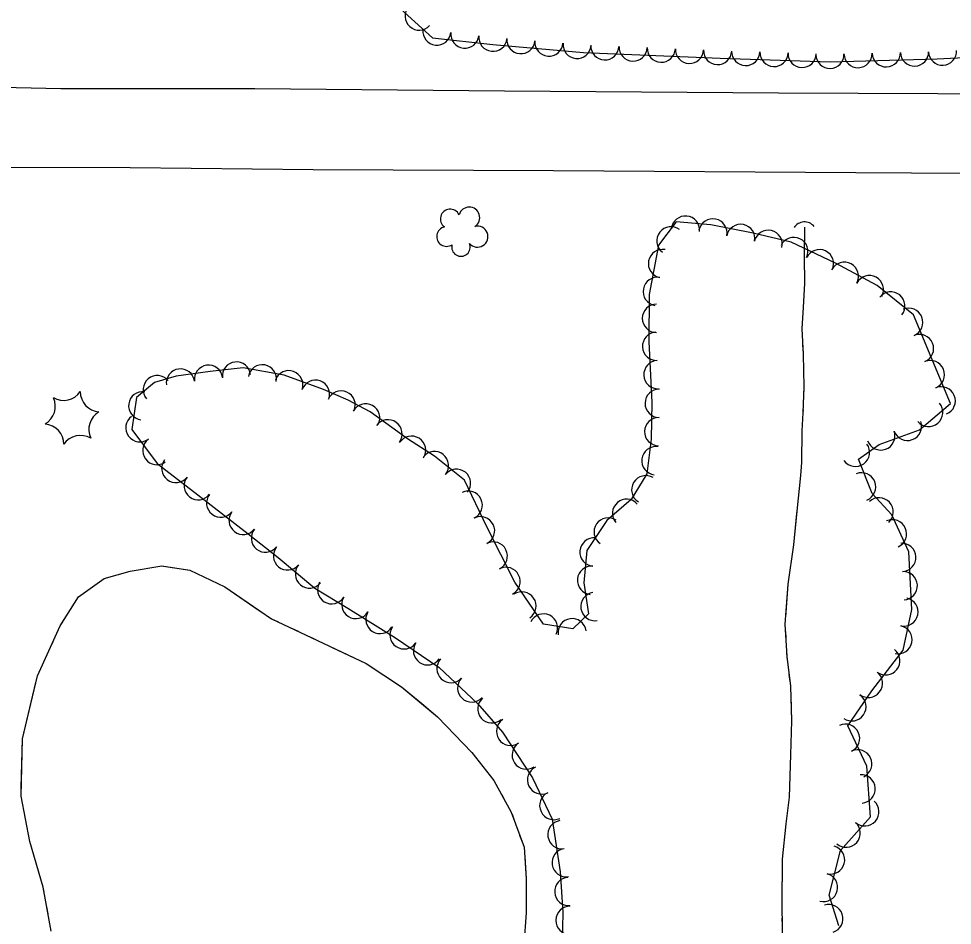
# Model space of a CAD drawing. Extents: x 353423 to 364002, y 127000 to 201942.
# Drawn here: x 363144.5 to 363408.2, y 132002.8 to 132258.9 of the extents above; entities that cross this region are included whole.
import ezdxf

# ---------------------------------------------------------------- set-up
doc = ezdxf.new("R2010")
doc.units = 0
for name, color, linetype in [('E_DTM_SlopeBottom', 7, 'Continuous'), ('E_DTM_SlopeTop', 7, 'Continuous'), ('E_FEN_Generic', 7, 'Continuous'), ('E_STRUCT_WingWall', 7, 'Continuous')]:
    doc.layers.add(name, color=color, linetype=linetype)

msp = doc.modelspace()

# ---------------------------------------------------------------- linework, layer by layer
at = {"layer": 'E_DTM_SlopeBottom'}
msp.add_arc((363366.4, 132197.97), 3.54, 40.4671, 146.7067, dxfattribs=at)
at = {"layer": 'E_DTM_SlopeTop'}
for points in [[(362673.4, 132264.59), (362681.48, 132257.67), (362686.5, 132255.01), (362693.51, 132252.22), (362710.11, 132250.11), (362749.59, 132249.2), (362813.89, 132248.24), (362864.36, 132246.64), (362908.89, 132244.76), (362952.68, 132242.8), (363013.05, 132241.29), (363057.74, 132240.78), (363110.13, 132240.29), (363156.39, 132239.24), (363211.2, 132239.23), (363281.63, 132238.55), (363359.02, 132237.98), (363426.59, 132237.75), (363508.05, 132236.9), (363586.41, 132236.04), (363673.68, 132236)], [(363674.77, 132213.06), (363673.21, 132213.06), (363638.34, 132213.47), (363535.26, 132214.08), (363459.74, 132214.9), (363380.88, 132215.39), (363295.5, 132215.93), (363227.6, 132216.21), (363175.93, 132216.77), (363127.1, 132216.86)]]:
    msp.add_lwpolyline(points, dxfattribs=at)
at = {"layer": 'E_FEN_Generic'}
for points in [[(363251.32, 132262.52), (363261.34, 132253.48), (363278.36, 132251.6), (363304.02, 132249.42), (363342.57, 132247.83), (363373.61, 132246.77), (363403.84, 132247.59), (363432.44, 132249.04), (363456.15, 132252.05), (363477.89, 132255.91), (363496.65, 132263.67)], [(363376.14, 132002.64), (363373.35, 132011.31), (363376.61, 132023.92), (363385, 132033.51), (363384.05, 132047.8), (363378.62, 132059.21), (363385.42, 132069.02), (363394.31, 132080.55), (363396.76, 132092), (363395.87, 132108.29), (363391.1, 132118.77), (363385.54, 132124.76), (363381.65, 132134.46), (363387.52, 132138.68), (363398.86, 132142.76), (363407.61, 132150.19), (363397.21, 132175.27), (363386.94, 132183.56), (363375.2, 132189.86), (363362.64, 132195.84), (363351.89, 132198.31), (363339.96, 132200.66), (363330.18, 132201.56), (363325.15, 132194.99), (363322.53, 132181.01), (363322.48, 132167.71), (363323.29, 132150.52), (363323.11, 132140.11), (363321.86, 132130.39), (363317.47, 132123.11), (363310.61, 132117.15), (363304.89, 132108.75), (363304.1, 132099.61), (363305.41, 132090.83), (363300.99, 132086.55), (363292.66, 132087.85), (363284.55, 132099.75), (363276.68, 132115.42), (363270.36, 132128.56), (363261.87, 132135.39), (363254.25, 132140.25), (363243.69, 132147.89), (363237.55, 132151.2), (363230.57, 132154.23), (363219.48, 132158.19), (363207.86, 132160.29), (363198.55, 132159.24), (363188.92, 132157.96), (363182.85, 132156.2), (363177.74, 132151.92), (363176.45, 132142.93), (363183.6, 132133.28), (363195.07, 132124.46), (363209.31, 132113.43), (363217.73, 132106.68), (363228.14, 132098.08), (363237.43, 132092.4), (363250.86, 132084.04), (363263.22, 132075.61), (363274.03, 132065.48), (363281.08, 132057.36), (363289.56, 132044.5), (363295.12, 132032.77), (363297.4, 132017.9), (363298.11, 132006.57), (363297.86, 131992.96)], [(363376.14, 132002.64), (363373.35, 132011.31), (363376.61, 132023.92), (363385, 132033.51), (363384.05, 132047.8), (363378.62, 132059.21), (363385.42, 132069.02), (363394.31, 132080.55), (363396.76, 132092), (363395.87, 132108.29), (363391.1, 132118.77), (363385.54, 132124.76), (363381.65, 132134.46), (363387.52, 132138.68), (363398.86, 132142.76), (363407.61, 132150.19), (363397.21, 132175.27), (363386.94, 132183.56), (363375.2, 132189.86), (363362.64, 132195.84), (363351.89, 132198.31), (363339.96, 132200.66), (363330.18, 132201.56), (363325.15, 132194.99), (363322.53, 132181.01), (363322.48, 132167.71), (363323.29, 132150.52), (363323.11, 132140.11), (363321.86, 132130.39), (363317.47, 132123.11), (363310.61, 132117.15), (363304.89, 132108.75), (363304.1, 132099.61), (363305.41, 132090.83), (363300.99, 132086.55), (363292.66, 132087.85), (363284.55, 132099.75), (363276.68, 132115.42), (363270.36, 132128.56), (363261.87, 132135.39), (363254.25, 132140.25), (363243.69, 132147.89), (363237.55, 132151.2), (363230.57, 132154.23), (363219.48, 132158.19), (363207.86, 132160.29), (363198.55, 132159.24), (363188.92, 132157.96), (363182.85, 132156.2), (363177.74, 132151.92), (363176.45, 132142.93), (363183.6, 132133.28), (363195.07, 132124.46), (363209.31, 132113.43), (363217.73, 132106.68), (363228.14, 132098.08), (363237.43, 132092.4), (363250.86, 132084.04), (363263.22, 132075.61), (363274.03, 132065.48), (363281.08, 132057.36), (363289.56, 132044.5), (363295.12, 132032.77), (363297.4, 132017.9), (363298.11, 132006.57), (363297.86, 131992.96)]]:
    msp.add_lwpolyline(points, dxfattribs=at)
for centre, radius, start, end in [((363257.57, 132259.68), 3.98, 137.9617, 317.9464), ((363262.58, 132255.44), 3.98, 173.6841, 353.6688), ((363270.49, 132254.57), 3.98, 173.6841, 353.6688), ((363278.41, 132253.69), 3.98, 173.6841, 353.6688), ((363286.3, 132253.02), 3.98, 175.1572, 355.1418), ((363294.23, 132252.34), 3.98, 175.1572, 355.1418), ((363302.17, 132251.67), 3.98, 175.1572, 355.1418), ((363310.03, 132251.26), 3.98, 177.6489, 357.6335), ((363317.99, 132250.93), 3.98, 177.6489, 357.6335), ((363325.95, 132250.6), 3.98, 177.6489, 357.6335), ((363333.91, 132250.27), 3.98, 177.6489, 357.6335), ((363341.87, 132249.95), 3.98, 177.6489, 357.6335), ((363349.81, 132249.67), 3.98, 178.0483, 358.033), ((363357.78, 132249.4), 3.98, 178.0483, 358.033), ((363365.74, 132249.12), 3.98, 178.0483, 358.033), ((363373.57, 132248.85), 3.98, 181.5653, 1.55), ((363381.53, 132249.07), 3.98, 181.5653, 1.55), ((363389.5, 132249.29), 3.98, 181.5653, 1.55), ((363397.46, 132249.5), 3.98, 181.5653, 1.55), ((363405.37, 132249.76), 3.98, 182.9057, 2.8904), ((363266.34, 132202.34), 2.78, 25.9259, 233.6989), ((363271.7, 132202.74), 2.97, 302.955, 164.1889), ((363332.79, 132199.21), 4, 354.762, 174.7467), ((363340.53, 132198.41), 4, 348.8696, 168.8543), ((363265.3, 132197.39), 2.78, 102.6029, 303.614), ((363274.03, 132197.37), 2.97, 220.6058, 103.5791), ((363328.69, 132196.16), 4, 52.6114, 232.596), ((363348.39, 132196.86), 4, 348.8696, 168.8543), ((363356.14, 132195.18), 4, 347.0446, 167.0293), ((363363.39, 132193.16), 4, 334.5705, 154.5552), ((363269.37, 132194.41), 2.61, 165.311, 23.2437), ((363326.3, 132189.76), 4, 79.3925, 259.3771), ((363370.62, 132189.72), 4, 334.5705, 154.5552), ((363377.67, 132186.16), 4, 331.768, 151.7527), ((363324.83, 132181.89), 4, 79.3925, 259.3771), ((363384.72, 132182.37), 4, 331.768, 151.7527), ((363390.77, 132177.77), 4, 321.0956, 141.0803), ((363324.6, 132174.29), 4, 89.7837, 269.7683), ((363395.82, 132173.15), 4, 292.5321, 112.5168), ((363324.64, 132166.39), 4, 92.7047, 272.6894), ((363398.88, 132165.76), 4, 292.5321, 112.5168), ((363205.99, 132157.97), 4, 6.4776, 186.4623), ((363325.02, 132158.39), 4, 92.7047, 272.6894), ((363401.95, 132158.36), 4, 292.5321, 112.5168), ((363190.14, 132156.01), 4, 7.5598, 187.5445), ((363198.08, 132157.06), 4, 7.5598, 187.5445), ((363213.28, 132157.18), 4, 349.7675, 169.7522), ((363220.74, 132155.52), 4, 340.3519, 160.3366), ((363183.64, 132154.13), 4, 39.995, 219.9797), ((363228.28, 132152.82), 4, 340.3519, 160.3366), ((363157.15, 132156.82), 5.72, 239.7427, 325.5076), ((363167.59, 132153.55), 5.72, 179.7427, 265.5076), ((363179.52, 132149.57), 4, 81.8419, 261.8265), ((363235.53, 132149.79), 4, 336.5163, 156.501), ((363325.38, 132150.26), 4, 89.039, 269.0237), ((363405.02, 132150.97), 4, 292.5321, 112.5168), ((363149.1, 132149.41), 5.72, 299.7427, 25.5076), ((363242.47, 132146.16), 4, 331.6758, 151.6604), ((363401.45, 132147.71), 4, 220.3355, 40.3202), ((363169.98, 132142.88), 5.72, 119.7427, 205.5076), ((363178.73, 132143.38), 4, 126.5453, 306.53), ((363248.74, 132141.65), 4, 324.1306, 144.1153), ((363325.25, 132142.26), 4, 89.039, 269.0237), ((363151.49, 132138.73), 5.72, 359.7427, 85.5076), ((363395.49, 132143.78), 4, 199.7872, 19.7719), ((363161.93, 132135.47), 5.72, 59.7427, 145.5076), ((363255.42, 132137.02), 4, 327.448, 147.4327), ((363387.96, 132141.07), 4, 199.7872, 19.7719), ((363183.49, 132136.94), 4, 126.5453, 306.53), ((363324.45, 132134.07), 4, 82.6282, 262.6128), ((363380.79, 132136.43), 4, 215.6926, 35.6773), ((363261.87, 132132.69), 4, 321.2312, 141.2159), ((363188.84, 132131.9), 4, 142.4552, 322.4399), ((363268.11, 132127.68), 4, 321.2312, 141.2159), ((363321.57, 132125.86), 4, 58.9075, 238.8922), ((363382.51, 132126.67), 4, 291.8691, 111.8538), ((363195.19, 132127.02), 4, 142.4552, 322.4399), ((363201.52, 132122.11), 4, 142.237, 322.2217), ((363271.42, 132121.52), 4, 295.6817, 115.6664), ((363316.17, 132119.21), 4, 40.984, 220.9687), ((363387.48, 132119.59), 4, 312.8851, 132.8698), ((363207.85, 132117.21), 4, 142.237, 322.2217), ((363274.91, 132114.27), 4, 296.6838, 116.6684), ((363310.96, 132113.95), 4, 55.7987, 235.7833), ((363391.24, 132113.41), 4, 294.4986, 114.4832), ((363214.16, 132112.22), 4, 141.2699, 321.2546), ((363306.96, 132108.27), 4, 85.0349, 265.0196), ((363220.41, 132107.18), 4, 140.4427, 320.4274), ((363278.5, 132107.12), 4, 296.6838, 116.6684), ((363393.86, 132106.75), 4, 273.1142, 93.0989), ((363226.59, 132102.08), 4, 140.4427, 320.4274), ((363282.1, 132099.97), 4, 296.6838, 116.6684), ((363306.26, 132100.3), 4, 85.0349, 265.0196), ((363394.29, 132098.76), 4, 273.1142, 93.0989), ((363232.87, 132097.64), 4, 148.5701, 328.5548), ((363239.7, 132093.45), 4, 148.1059, 328.0906), ((363286.6, 132093.03), 4, 304.2783, 124.2629), ((363307.23, 132092.86), 4, 98.5282, 278.5129), ((363394.47, 132091.34), 4, 257.9509, 77.9355), ((363246.5, 132089.22), 4, 148.1059, 328.0906), ((363292.69, 132086.8), 4, 334.1052, 154.0899), ((363300.78, 132085.47), 4, 8.1677, 188.1524), ((363253.33, 132084.88), 4, 145.728, 325.7127), ((363392.8, 132083.51), 4, 257.9509, 77.9355), ((363259.95, 132080.37), 4, 145.728, 325.7127), ((363389.34, 132077.53), 4, 232.3721, 52.3568), ((363266.56, 132075.35), 4, 136.8893, 316.874), ((363272.41, 132069.88), 4, 136.8893, 316.874), ((363384.45, 132071.19), 4, 232.3721, 52.3568), ((363278.12, 132063.97), 4, 130.928, 310.9126), ((363379.78, 132064.56), 4, 235.2606, 55.2453), ((363283.41, 132057.62), 4, 123.4275, 303.4122), ((363377.99, 132055.65), 4, 295.4778, 115.4625), ((363287.82, 132050.94), 4, 123.4275, 303.4122), ((363381.43, 132048.42), 4, 295.4778, 115.4625), ((363292.17, 132043.88), 4, 115.382, 295.3667), ((363382.38, 132041.36), 4, 273.8066, 93.7912), ((363295.6, 132036.65), 4, 115.382, 295.3667), ((363383.42, 132034.89), 4, 228.8277, 48.8123), ((363297.91, 132028.44), 4, 98.6919, 278.6766), ((363378.15, 132028.86), 4, 228.8277, 48.8123), ((363299.11, 132020.52), 4, 98.6919, 278.6766), ((363373.76, 132021.28), 4, 255.5126, 75.4973), ((363371.76, 132013.53), 4, 255.5126, 75.4973), ((363299.84, 132012.37), 4, 93.5934, 273.5781), ((363373.27, 132004.71), 4, 287.8933, 107.878), ((363300.16, 132004.21), 4, 88.9722, 268.9568)]:
    msp.add_arc(centre, radius, start, end, dxfattribs=at)
at = {"layer": 'E_STRUCT_WingWall'}
for points in [[(363366.41, 132200.08), (363366.27, 132191.8), (363366.41, 132184.15), (363365.98, 132177.43), (363365.65, 132171.29), (363366.01, 132164.08), (363366.24, 132155.04), (363365.94, 132147.58), (363365.69, 132142.49), (363365.58, 132133.53), (363365.23, 132129.93), (363364.21, 132119.82), (363363.31, 132110.26), (363361.73, 132099.19), (363360.88, 132087.91), (363361.4, 132078.75), (363362.41, 132070.41), (363362.76, 132060.55), (363362.49, 132051), (363362.04, 132039.06), (363361.16, 132031.48), (363360.14, 132021.54), (363359.98, 132008.54), (363360.3, 131990.08)], [(363366.41, 132200.08), (363366.27, 132191.8), (363366.41, 132184.15), (363365.98, 132177.43), (363365.65, 132171.29), (363365.67, 132170.73)], [(363365.88, 132166.69), (363365.98, 132164.66)], [(363366.1, 132160.61), (363366.15, 132158.58)], [(363366.22, 132154.52), (363366.14, 132152.49)], [(363365.98, 132148.43), (363365.94, 132147.58), (363365.69, 132142.49), (363365.58, 132133.53), (363365.23, 132129.93), (363364.21, 132119.82), (363364.15, 132119.16)], [(363364.15, 132119.16), (363363.31, 132110.26), (363361.73, 132099.19), (363361.03, 132089.9)], [(363153.66, 132001.15), (363151.41, 132013.6), (363147.65, 132026.53), (363145.13, 132039.27), (363145.51, 132055.46), (363149.77, 132073.3), (363156.22, 132087.44), (363161.36, 132095.62), (363168.59, 132100.76), (363175.95, 132102.82), (363184.87, 132104.35), (363192.84, 132103.15), (363202.71, 132098.4), (363215.87, 132089.41), (363228.9, 132083.3), (363242.61, 132076.76), (363252.61, 132070.21), (363262.78, 132061.73), (363272.46, 132051.65), (363278.69, 132043.75), (363283.6, 132034.76), (363287.2, 132024.91), (363287.77, 132015.98), (363287.75, 132006.37), (363287.16, 131997.3)], [(363159.13, 132092.07), (363161.36, 132095.62), (363168.59, 132100.76), (363175.95, 132102.82), (363184.87, 132104.35), (363185.35, 132104.28)], [(363185.35, 132104.28), (363192.84, 132103.15), (363202.71, 132098.4), (363212.39, 132091.79)], [(363155.89, 132086.73), (363156.22, 132087.44), (363156.91, 132088.54)], [(363215.83, 132089.43), (363215.87, 132089.41), (363217.71, 132088.54)], [(363221.49, 132086.77), (363223.38, 132085.89)], [(363360.99, 132085.85), (363361.11, 132083.83)], [(363153.29, 132081.03), (363154.16, 132082.93)], [(363227.16, 132084.12), (363228.9, 132083.3), (363229.05, 132083.23)], [(363232.81, 132081.44), (363242.61, 132076.76), (363252.61, 132070.21), (363258.32, 132065.45)], [(363361.34, 132079.77), (363361.4, 132078.75), (363361.52, 132077.75)], [(363150.7, 132075.34), (363151.56, 132077.24)], [(363362.01, 132073.72), (363362.26, 132071.71)], [(363145.18, 132041.63), (363145.51, 132055.46), (363149.32, 132071.42)], [(363362.51, 132067.66), (363362.76, 132060.55), (363362.49, 132051), (363362.04, 132039.06), (363361.95, 132038.24)], [(363258.32, 132065.45), (363262.78, 132061.73), (363272.46, 132051.65), (363278.69, 132043.75), (363278.88, 132043.39)], [(363151.67, 132012.19), (363151.41, 132013.6), (363147.65, 132026.53), (363145.13, 132039.27), (363145.18, 132041.63)], [(363280.88, 132039.74), (363281.88, 132037.9)], [(363361.95, 132038.24), (363361.16, 132031.48), (363360.14, 132021.54), (363359.98, 132008.91)], [(363283.81, 132034.21), (363284.52, 132032.25)], [(363285.95, 132028.33), (363286.67, 132026.37)], [(363287.37, 132022.3), (363287.77, 132015.98), (363287.75, 132006.37), (363287.16, 131997.3), (363286.57, 131992.12)], [(363152.78, 132006.03), (363152.41, 132008.08)], [(363360.04, 132004.85), (363360.08, 132002.82)]]:
    msp.add_lwpolyline(points, dxfattribs=at)

doc.saveas('drawing.dxf')
